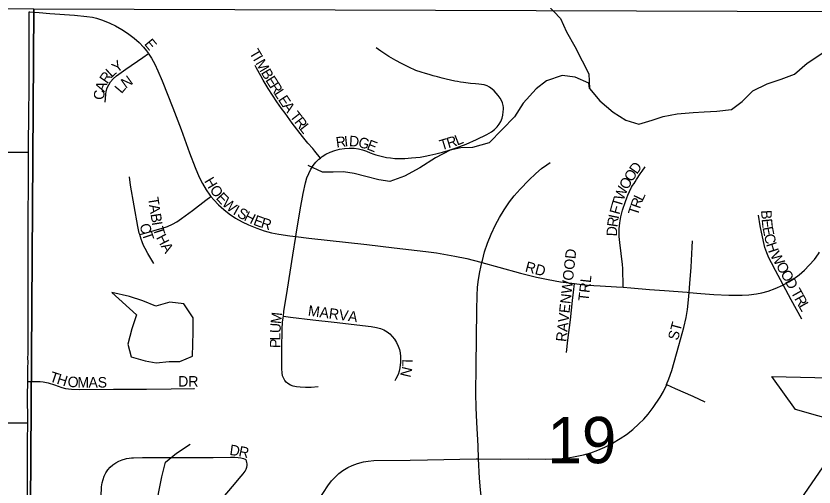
# Model space of a CAD drawing. Extents: x 0 to 1391, y -24 to 440.
# Drawn here: x 543.27 to 557.7, y 306.2 to 314.71 of the extents above; entities that cross this region are included whole.
import ezdxf

# ---------------------------------------------------------------- set-up
doc = ezdxf.new("R2010")
doc.units = 0
for name, color, linetype in [('GM_X_City_Street', 7, 'Continuous'), ('GM_X_City_Street_Text', 7, 'Continuous'), ('GM_X_Corporation', 7, 'Continuous'), ('GM_X_Minor_Lake', 7, 'Continuous'), ('GM_X_Minor_River', 7, 'Continuous'), ('GM_X_Section', 7, 'Continuous'), ('GM_X_Section_Text', 7, 'Continuous')]:
    doc.layers.add(name, color=color, linetype=linetype)

msp = doc.modelspace()

# ---------------------------------------------------------------- linework, layer by layer
at = {"layer": 'GM_X_City_Street'}
for points in [[(543.495, 312.251), (543.495, 312.328), (543.5, 312.975), (543.506, 313.372), (543.509, 314.516), (543.51, 314.787)], [(543.51, 314.787), (543.518, 314.786), (543.691, 314.773), (543.883, 314.757), (544.329, 314.724), (544.55, 314.701), (544.65, 314.689)], [(544.65, 314.689), (544.727, 314.671), (544.818, 314.645), (544.892, 314.614), (544.968, 314.582), (545.068, 314.534), (545.186, 314.468), (545.288, 314.4), (545.406, 314.31), (545.498, 314.23), (545.575, 314.151), (545.628, 314.084), (545.663, 314.032)], [(548.772, 312.144), (548.806, 312.171), (548.87, 312.212), (548.95, 312.251), (549.034, 312.281), (549.119, 312.303), (549.206, 312.318), (549.295, 312.324), (549.383, 312.322), (549.459, 312.312), (549.533, 312.294), (549.604, 312.267), (549.672, 312.238), (549.741, 312.215), (549.774, 312.202), (549.845, 312.183), (549.965, 312.157), (550.037, 312.146), (550.121, 312.139), (550.179, 312.137), (550.238, 312.137), (550.3, 312.139), (550.422, 312.147), (550.498, 312.154), (550.575, 312.161), (550.669, 312.177), (550.751, 312.194), (550.859, 312.22), (550.978, 312.252), (551.085, 312.283), (551.191, 312.317), (551.295, 312.354), (551.407, 312.398), (551.595, 312.481), (551.78, 312.571), (551.864, 312.618), (551.921, 312.66), (551.971, 312.71), (552.006, 312.757), (552.035, 312.808), (552.057, 312.863), (552.072, 312.92), (552.079, 312.98), (552.082, 313.027), (552.081, 313.061), (552.075, 313.096), (552.064, 313.141), (552.046, 313.185), (552.023, 313.227), (551.989, 313.275), (551.949, 313.32), (551.915, 313.36), (551.878, 313.391), (551.828, 313.428), (551.788, 313.447), (551.733, 313.465), (551.636, 313.48), (551.575, 313.486), (551.489, 313.494), (551.404, 313.502), (551.36, 313.508), (551.303, 313.518), (551.253, 313.525), (551.201, 313.533), (551.125, 313.551), (551.045, 313.572), (550.972, 313.591), (550.887, 313.612), (550.809, 313.632), (550.736, 313.652), (550.67, 313.671), (550.592, 313.697), (550.497, 313.729), (550.371, 313.784), (550.237, 313.852), (550.138, 313.906), (550.009, 313.982), (549.864, 314.078), (549.782, 314.135)], [(544.884, 313.157), (544.892, 313.294), (544.902, 313.355), (544.92, 313.414), (544.946, 313.47), (544.98, 313.522), (545.029, 313.578), (545.084, 313.628), (545.253, 313.75), (545.56, 313.961), (545.663, 314.032)], [(545.663, 314.032), (545.669, 314.022), (545.717, 313.951), (545.778, 313.844), (545.837, 313.723), (545.912, 313.54), (546.104, 313.054), (546.255, 312.66), (546.408, 312.24), (546.509, 311.972), (546.582, 311.799), (546.639, 311.687), (546.709, 311.569), (546.774, 311.476), (546.793, 311.453)], [(548.772, 312.144), (548.671, 312.27), (548.634, 312.315), (548.547, 312.416), (548.452, 312.533), (548.263, 312.777), (548.133, 312.953), (548.069, 313.038), (547.987, 313.158), (547.829, 313.402), (547.738, 313.554), (547.697, 313.628), (547.62, 313.766), (547.592, 313.817)], [(541.105, 312.254), (541.372, 312.253), (542.688, 312.25), (542.949, 312.251), (543.357, 312.251), (543.495, 312.251)], [(543.481, 308.108), (543.485, 308.268), (543.487, 308.366), (543.488, 308.453), (543.487, 308.539), (543.488, 308.6), (543.489, 308.711), (543.493, 309.084), (543.488, 310.103), (543.488, 310.464), (543.491, 310.8), (543.493, 311.197), (543.495, 311.558), (543.495, 312.251)], [(548.327, 310.726), (548.334, 310.77), (548.406, 311.211), (548.462, 311.504), (548.503, 311.7), (548.528, 311.785), (548.561, 311.867), (548.601, 311.946), (548.643, 312.01), (548.691, 312.07), (548.746, 312.123), (548.772, 312.144)], [(551.692, 310.26), (551.7, 310.294), (551.742, 310.451), (551.795, 310.605), (551.86, 310.767), (551.939, 310.937), (552.009, 311.07), (552.094, 311.209), (552.193, 311.353), (552.278, 311.461), (552.385, 311.584), (552.541, 311.745), (552.667, 311.866), (552.772, 311.955), (552.864, 312.022), (552.927, 312.062)], [(554.246, 309.811), (554.243, 309.947), (554.241, 310.026), (554.239, 310.149), (554.233, 310.222), (554.183, 310.616), (554.175, 310.727), (554.176, 310.864), (554.184, 310.975), (554.202, 311.085), (554.235, 311.205), (554.285, 311.358), (554.311, 311.428), (554.33, 311.474), (554.36, 311.542), (554.399, 311.618), (554.417, 311.648), (554.442, 311.685), (554.461, 311.715), (554.488, 311.756), (554.555, 311.857), (554.588, 311.908), (554.644, 311.989)], [(545.507, 310.763), (545.499, 310.788), (545.471, 310.909), (545.342, 311.656), (545.319, 311.803)], [(545.507, 310.763), (545.626, 310.796), (545.915, 310.877), (546.009, 310.91), (546.099, 310.951), (546.175, 310.995), (546.264, 311.055), (546.463, 311.199), (546.7, 311.381), (546.793, 311.453)], [(546.793, 311.453), (546.846, 311.388), (546.933, 311.297), (547.026, 311.213), (547.126, 311.137), (547.24, 311.06), (547.36, 310.991), (547.473, 310.937), (547.623, 310.875), (547.754, 310.831), (547.887, 310.795), (548.022, 310.768), (548.22, 310.739), (548.327, 310.726)], [(557.137, 309.853), (556.998, 310.111), (556.927, 310.25), (556.88, 310.344), (556.841, 310.435), (556.809, 310.53), (556.781, 310.638), (556.725, 310.919), (556.694, 311.115)], [(545.759, 310.237), (545.651, 310.418), (545.603, 310.509), (545.577, 310.566), (545.552, 310.629), (545.532, 310.681), (545.507, 310.763)], [(548.103, 309.287), (548.114, 309.371), (548.177, 309.776), (548.272, 310.39), (548.327, 310.726)], [(548.327, 310.726), (548.565, 310.698), (549.615, 310.58), (550.108, 310.521), (550.676, 310.458), (550.873, 310.431), (551.202, 310.372), (551.421, 310.327), (551.673, 310.265), (551.692, 310.26)], [(555.44, 309.717), (555.453, 309.877), (555.473, 310.175), (555.493, 310.535), (555.501, 310.647)], [(557.137, 309.853), (557.242, 309.908), (557.337, 309.969), (557.428, 310.037), (557.523, 310.12), (557.611, 310.209), (557.702, 310.312), (557.778, 310.412), (557.797, 310.442)], [(551.633, 306.708), (551.623, 306.944), (551.599, 307.366), (551.589, 307.639), (551.582, 307.888), (551.586, 308.385), (551.603, 309.404), (551.606, 309.653), (551.613, 309.815), (551.629, 309.952), (551.652, 310.087), (551.692, 310.26)], [(551.692, 310.26), (551.996, 310.176), (552.391, 310.064), (552.681, 309.993), (552.889, 309.949), (553.11, 309.91), (553.365, 309.876)], [(553.223, 308.629), (553.247, 308.852), (553.293, 309.224), (553.329, 309.571), (553.347, 309.723), (553.365, 309.876)], [(553.365, 309.876), (553.406, 309.87), (553.604, 309.851), (553.828, 309.837), (554.125, 309.819), (554.246, 309.811)], [(554.246, 309.811), (554.385, 309.802), (554.719, 309.772), (554.991, 309.752), (555.4, 309.72), (555.44, 309.717)], [(555.44, 309.717), (555.647, 309.699), (555.883, 309.681), (556.157, 309.67), (556.394, 309.667), (556.519, 309.675), (556.656, 309.692), (556.755, 309.71), (556.864, 309.741), (556.993, 309.788), (557.131, 309.849), (557.137, 309.853)], [(557.475, 309.233), (557.282, 309.585), (557.137, 309.853)], [(555.032, 308.051), (555.073, 308.154), (555.123, 308.306), (555.255, 308.759), (555.343, 309.082), (555.384, 309.263), (555.409, 309.409), (555.429, 309.581), (555.44, 309.717)], [(548.733, 308.013), (548.604, 307.998), (548.506, 308.002), (548.406, 308.003), (548.342, 308.01), (548.279, 308.024), (548.23, 308.041), (548.185, 308.069), (548.155, 308.096), (548.129, 308.127), (548.109, 308.162), (548.09, 308.211), (548.079, 308.262), (548.074, 308.339), (548.075, 308.7), (548.081, 309.048), (548.09, 309.185), (548.103, 309.287)], [(548.103, 309.287), (548.231, 309.272), (548.638, 309.223), (549.02, 309.178), (549.688, 309.103), (549.788, 309.085), (549.861, 309.064), (549.921, 309.039), (549.977, 309.006), (550.028, 308.967), (550.073, 308.921), (550.113, 308.871), (550.146, 308.814), (550.18, 308.747), (550.2, 308.686), (550.214, 308.623), (550.22, 308.559), (550.219, 308.458), (550.211, 308.357), (550.197, 308.294), (550.176, 308.233), (550.138, 308.153), (550.12, 308.119)], [(543.483, 307.36), (543.484, 307.382), (543.48, 307.849), (543.481, 308.108)], [(543.481, 308.108), (543.705, 308.106), (543.763, 308.1), (543.85, 308.083), (543.969, 308.045), (544.096, 307.999), (544.166, 307.982), (544.275, 307.97), (544.423, 307.962), (545.032, 307.968), (545.629, 307.972), (546.077, 307.976), (546.487, 307.979), (546.499, 307.98)], [(551.633, 306.708), (552.025, 306.703), (552.535, 306.708), (552.845, 306.706), (553.068, 306.711), (553.215, 306.723), (553.349, 306.745), (553.53, 306.782), (553.66, 306.819), (553.788, 306.866), (553.912, 306.92), (554.054, 306.994), (554.192, 307.076), (554.304, 307.152), (554.421, 307.242), (554.532, 307.34), (554.619, 307.427), (554.699, 307.52), (554.788, 307.638), (554.912, 307.823), (554.973, 307.929), (555.028, 308.04), (555.032, 308.051)], [(555.032, 308.051), (555.188, 307.981), (555.503, 307.841), (555.72, 307.74)], [(542.229, 307.36), (542.534, 307.36), (543.242, 307.362), (543.329, 307.361), (543.483, 307.36)], [(543.464, 303.422), (543.465, 303.817), (543.468, 304.649), (543.472, 305.328), (543.478, 305.649), (543.475, 306.251), (543.478, 307.026), (543.483, 307.36)], [(544.812, 306.027), (544.818, 306.202), (544.827, 306.278), (544.843, 306.34), (544.866, 306.4), (544.896, 306.457), (544.932, 306.51), (544.975, 306.558), (545.023, 306.601), (545.075, 306.638), (545.131, 306.669), (545.191, 306.693), (545.252, 306.711), (545.265, 306.714), (545.315, 306.724), (545.359, 306.729), (545.396, 306.731), (545.558, 306.732), (545.868, 306.734), (546.302, 306.736), (546.836, 306.737), (547.149, 306.739), (547.226, 306.738), (547.285, 306.735), (547.332, 306.73), (547.381, 306.718), (547.423, 306.698)], [(547.391, 304.612), (547.333, 304.752), (547.299, 304.833), (547.199, 305.046), (546.964, 305.579), (546.934, 305.659), (546.921, 305.716), (546.917, 305.763), (546.92, 305.81), (546.929, 305.855), (546.945, 305.899), (546.974, 305.951), (547.017, 306.01), (547.183, 306.209), (547.342, 306.4), (547.377, 306.439), (547.411, 306.486), (547.431, 306.523), (547.443, 306.56), (547.448, 306.592), (547.448, 306.62), (547.445, 306.647), (547.437, 306.672), (547.423, 306.698)], [(548.287, 305.231), (548.29, 305.233), (548.37, 305.342), (548.495, 305.541), (548.645, 305.798), (548.753, 305.981), (548.907, 306.222), (548.975, 306.313), (549.043, 306.388), (549.108, 306.448), (549.18, 306.501), (549.266, 306.554), (549.346, 306.592), (549.441, 306.626), (549.551, 306.656), (549.638, 306.671), (549.739, 306.679), (550.398, 306.686), (550.708, 306.692), (551.591, 306.708), (551.633, 306.708)], [(551.948, 304.624), (551.931, 304.681), (551.873, 304.91), (551.775, 305.36), (551.741, 305.544), (551.716, 305.717), (551.665, 306.149), (551.649, 306.361), (551.633, 306.708)]]:
    msp.add_lwpolyline(points, dxfattribs=at)
at = {"layer": 'GM_X_Corporation'}
for points in [[(559.295, 307.055), (557.362, 307.602), (556.932, 308.2), (558.227, 308.166)], [(557.265, 305.701), (557.979, 306.743)]]:
    msp.add_lwpolyline(points, dxfattribs=at)
at = {"layer": 'GM_X_Minor_Lake'}
for points in [[(545.005, 309.718), (545.446, 309.31), (545.366, 309.061), (545.293, 308.782), (545.35, 308.553), (545.607, 308.479), (545.804, 308.445), (546.04, 308.47), (546.23, 308.466), (546.46, 308.568), (546.475, 309)], [(546.475, 309), (546.472, 309.258), (546.301, 309.512), (546.051, 309.54), (545.799, 309.469), (545.565, 309.565), (545.323, 309.646), (545.005, 309.718)]]:
    msp.add_lwpolyline(points, dxfattribs=at)
at = {"layer": 'GM_X_Minor_River'}
for points in [[(552.879, 314.915), (553.112, 314.668), (553.223, 314.424), (553.372, 314.163), (553.506, 313.903), (553.625, 313.666), (553.637, 313.4), (553.824, 313.177), (554.065, 312.976), (554.292, 312.828), (554.527, 312.756), (554.771, 312.828), (554.969, 312.893), (555.221, 312.942), (555.51, 312.967), (555.708, 312.979), (555.937, 312.991), (556.203, 313.024), (556.395, 313.165), (556.587, 313.36), (556.847, 313.484), (557.099, 313.571), (557.344, 313.658), (557.574, 313.859), (557.873, 314.06)], [(553.637, 313.4), (553.623, 313.499), (553.38, 313.609), (553.145, 313.636), (552.862, 313.542), (552.671, 313.393), (552.439, 313.139), (552.284, 312.891), (552.061, 312.659), (551.822, 312.42), (551.525, 312.334), (551.312, 312.33), (551.121, 312.287), (550.853, 312.148), (550.57, 311.97), (550.294, 311.815), (550.027, 311.721), (549.829, 311.754), (549.594, 311.811), (549.382, 311.868), (549.192, 311.894), (549.002, 311.889), (548.812, 311.892), (548.554, 312.01)], [(545.612, 304.378), (545.661, 304.643), (545.716, 304.84), (545.742, 305.105), (545.753, 305.378), (545.787, 305.643), (545.813, 305.908), (545.853, 306.112), (545.909, 306.385), (545.974, 306.649), (546.173, 306.813), (546.419, 306.976)]]:
    msp.add_lwpolyline(points, dxfattribs=at)
at = {"layer": 'GM_X_Section'}
msp.add_lwpolyline([(543.593, 314.84), (543.458, 295.101), (523.431, 295.166), (523.385, 314.999)], close=True, dxfattribs=at)
msp.add_lwpolyline([(543.458, 295.101), (543.593, 314.84), (563.567, 314.776), (563.463, 301.514)], dxfattribs=at)

# ---------------------------------------------------------------- texts
at = {"layer": 'GM_X_City_Street_Text'}
for s, height, rotation, p in [('E', 0.189, 309.7877, (545.579, 314.203)), ('T', 0.189, 300.4905, (547.481, 314.047)), ('I', 0.189, 300.4988, (547.549, 313.932)), ('M', 0.189, 300.5005, (547.591, 313.86)), ('Y', 0.189, 36.8743, (545.092, 313.677)), ('R', 0.189, 55.3064, (544.919, 313.475)), ('L', 0.189, 42.4299, (544.997, 313.59)), ('N', 0.189, 35.5148, (545.254, 313.391)), ('B', 0.189, 300.575, (547.692, 313.688)), ('E', 0.189, 302.4603, (547.772, 313.553)), ('R', 0.189, 303.0345, (547.845, 313.438)), ('C', 0.189, 88.1782, (544.866, 313.195)), ('A', 0.189, 70.1065, (544.868, 313.33)), ('L', 0.189, 49.8551, (545.177, 313.298)), ('L', 0.189, 303.1265, (547.927, 313.312)), ('E', 0.189, 303.1265, (548, 313.201)), ('A', 0.189, 305.8718, (548.078, 313.081)), ('T', 0.189, 307.7987, (548.21, 312.9)), ('R', 0.189, 307.7685, (548.292, 312.795)), ('L', 0.189, 307.7987, (548.384, 312.676)), ('R', 0.189, 7.5979, (549.065, 312.332)), ('I', 0.189, 6.485, (549.213, 312.352)), ('D', 0.189, 356.3255, (549.286, 312.361)), ('G', 0.189, 343.8115, (549.442, 312.352)), ('T', 0.189, 16.8275, (550.959, 312.281)), ('R', 0.189, 16.9553, (551.087, 312.32)), ('L', 0.189, 21.4833, (551.245, 312.369)), ('E', 0.189, 338.782, (549.598, 312.307)), ('D', 0.189, 54.7215, (554.494, 311.841)), ('O', 0.189, 57.5104, (554.406, 311.702)), ('H', 0.189, 300.7126, (546.667, 311.73)), ('O', 0.189, 59.6397, (554.323, 311.56)), ('O', 0.189, 305.6309, (546.762, 311.572)), ('W', 0.189, 69.257, (554.25, 311.365)), ('E', 0.189, 312.5379, (546.874, 311.417)), ('L', 0.189, 64.828, (554.596, 311.356)), ('T', 0.189, 278.8604, (545.655, 311.427)), ('W', 0.189, 318.953, (546.981, 311.303)), ('T', 0.189, 73.1725, (554.212, 311.241)), ('R', 0.189, 70.8738, (554.549, 311.219)), ('A', 0.189, 278.8776, (545.675, 311.296)), ('I', 0.189, 330.7961, (547.179, 311.136)), ('S', 0.189, 330.8039, (547.252, 311.095)), ('H', 0.189, 333.5204, (547.377, 311.026)), ('F', 0.189, 74.5124, (554.177, 311.113)), ('T', 0.189, 72.3167, (554.509, 311.093)), ('B', 0.189, 273.5718, (556.738, 311.199)), ('B', 0.189, 278.8842, (545.701, 311.131)), ('E', 0.189, 339.7835, (547.547, 310.943)), ('R', 0.189, 342.7469, (547.682, 310.893)), ('R', 0.189, 81.5917, (554.139, 310.889)), ('I', 0.189, 78.2442, (554.161, 311.035)), ('C', 0.189, 284.2837, (545.502, 310.938)), ('I', 0.189, 278.8848, (545.724, 310.983)), ('T', 0.189, 288.1332, (545.745, 310.868)), ('D', 0.189, 87.6823, (554.133, 310.728)), ('E', 0.189, 275.4827, (556.748, 311.042)), ('E', 0.189, 281.1167, (556.763, 310.889)), ('T', 0.189, 288.2271, (545.543, 310.779)), ('H', 0.189, 297.5121, (545.799, 310.71)), ('C', 0.189, 282.4719, (556.79, 310.754)), ('H', 0.189, 287.9643, (556.828, 310.588)), ('A', 0.189, 301.0728, (545.883, 310.551)), ('RAVENWOOD', 0.1894, 83.7283, (553.217, 308.817)), ('W', 0.189, 299.5267, (556.896, 310.391)), ('RD', 0.1894, 345.2542, (552.461, 310.098)), ('O', 0.189, 299.1268, (557.003, 310.203)), ('O', 0.189, 299.1268, (557.084, 310.058)), ('TRL', 0.1894, 83.4238, (553.62, 309.548)), ('D', 0.189, 299.1268, (557.165, 309.912)), ('T', 0.189, 299.1316, (557.27, 309.723)), ('R', 0.189, 299.1183, (557.335, 309.606)), ('MARVA', 0.1894, 352.3335, (548.54, 309.299)), ('L', 0.189, 299.1458, (557.408, 309.475)), ('M', 0.189, 84.0882, (548.06, 309.141)), ('ST', 0.1894, 75.0758, (555.234, 308.839)), ('U', 0.189, 86.6322, (548.05, 308.977)), ('L', 0.189, 89.8907, (548.05, 308.847)), ('P', 0.189, 89.8907, (548.05, 308.713)), ('L', 0.189, 269.317, (550.254, 308.514)), ('N', 0.189, 256.8596, (550.254, 308.391)), ('T', 0.189, 341.6601, (543.863, 308.114)), ('H', 0.189, 342.797, (543.994, 308.071)), ('O', 0.189, 355.5898, (544.198, 308.013)), ('M', 0.189, 359.9397, (544.38, 307.999)), ('A', 0.189, 359.9929, (544.581, 307.999)), ('S', 0.189, 359.9956, (544.747, 307.999)), ('DR', 0.1894, 0, (546.202, 308.016)), ('D', 0.189, 352.2378, (547.123, 306.782)), ('R', 0.189, 348.2614, (547.284, 306.76))]:
    msp.add_text(s, height=height, rotation=rotation, dxfattribs=at).set_placement(p)
at = {"layer": 'GM_X_Section_Text'}
msp.add_text('19', height=0.8371, rotation=0, dxfattribs=at).set_placement((552.877, 306.631))

doc.saveas('drawing.dxf')
